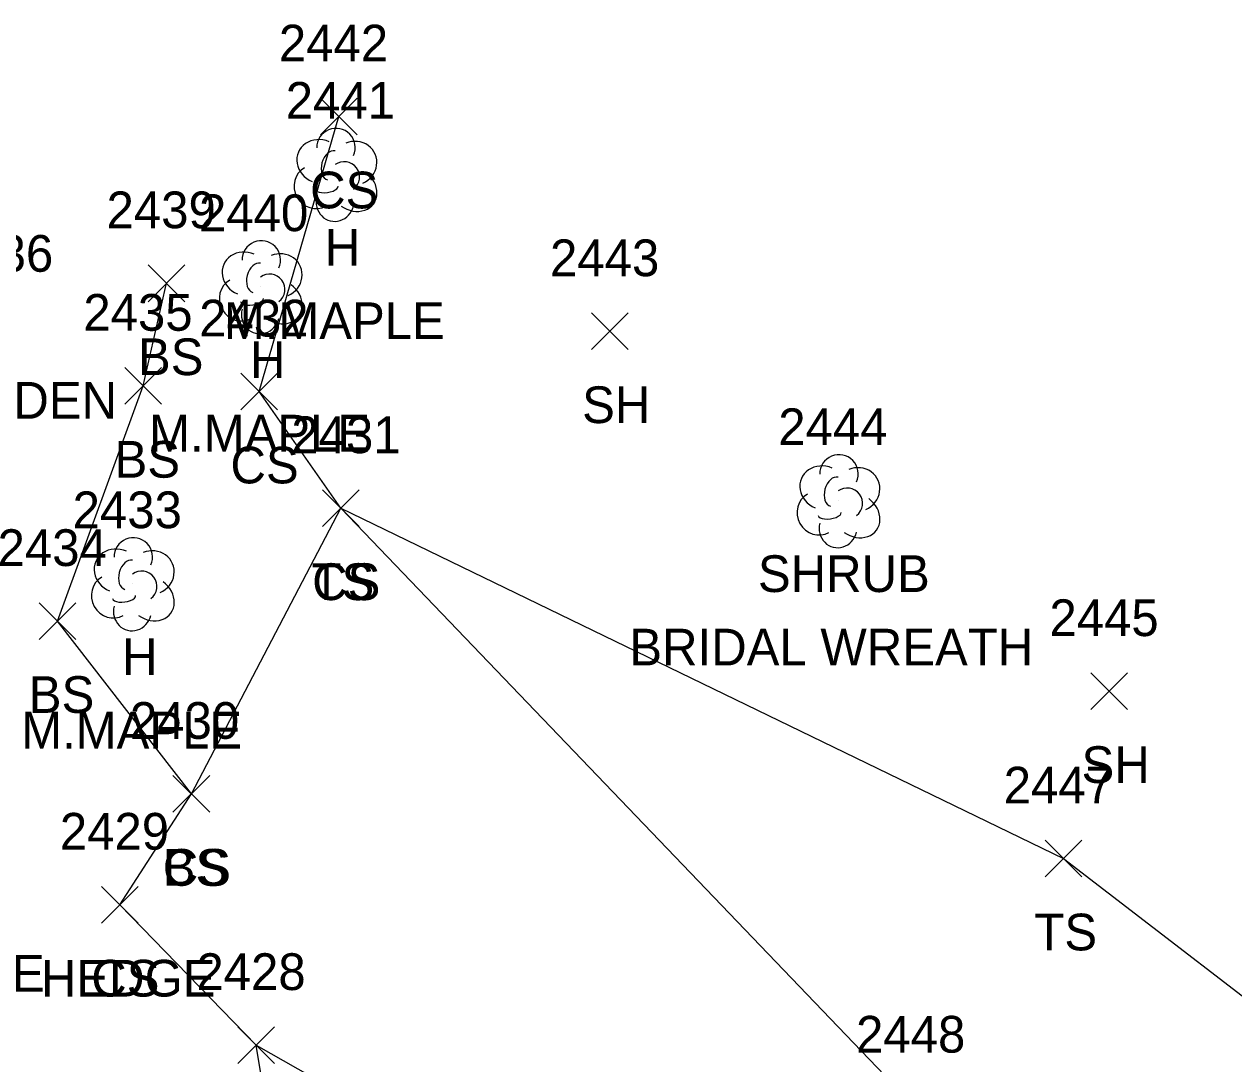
# Model space of a CAD drawing. Extents: x 1499292 to 1501024, y 534584 to 538043.
# Drawn here: x 1499440.9 to 1499506.8, y 537958.3 to 538015 of the extents above; entities that cross this region are included whole.
import ezdxf

# ---------------------------------------------------------------- set-up
doc = ezdxf.new("R2010")
doc.units = 0
for name, color, linetype in [('L_A', 7, 'Continuous'), ('L_C', 7, 'Continuous'), ('L_I', 7, 'Continuous'), ('L_TIC', 7, 'Continuous'), ('LAHR', 7, 'Continuous'), ('LELB', 7, 'Continuous'), ('LSH', 7, 'Continuous'), ('LTD', 7, 'Continuous')]:
    doc.layers.add(name, color=color, linetype=linetype)

msp = doc.modelspace()

# ---------------------------------------------------------------- linework, layer by layer
at = {"layer": 'L_TIC'}
for points in [[(1499457.02, 538008.933), (1499459.02, 538010.933)], [(1499459.02, 538008.933), (1499457.02, 538010.933)], [(1499457.02, 538008.933), (1499459.02, 538010.933)], [(1499459.02, 538008.933), (1499457.02, 538010.933)], [(1499447.647, 537999.852), (1499449.647, 538001.852)], [(1499449.647, 537999.852), (1499447.647, 538001.852)], [(1499471.786, 537997.24), (1499473.786, 537999.24)], [(1499473.786, 537997.24), (1499471.786, 537999.24)], [(1499446.374, 537994.268), (1499448.374, 537996.268)], [(1499448.374, 537994.268), (1499446.374, 537996.268)], [(1499452.684, 537993.956), (1499454.684, 537995.956)], [(1499454.684, 537993.956), (1499452.684, 537995.956)], [(1499457.132, 537987.602), (1499459.132, 537989.602)], [(1499459.132, 537987.602), (1499457.132, 537989.602)], [(1499457.132, 537987.602), (1499459.132, 537989.602)], [(1499459.132, 537987.602), (1499457.132, 537989.602)], [(1499441.703, 537981.457), (1499443.703, 537983.457)], [(1499443.703, 537981.457), (1499441.703, 537983.457)], [(1499498.979, 537977.641), (1499500.979, 537979.641)], [(1499500.979, 537977.641), (1499498.979, 537979.641)], [(1499448.996, 537972.045), (1499450.996, 537974.045)], [(1499450.996, 537972.045), (1499448.996, 537974.045)], [(1499448.996, 537972.045), (1499450.996, 537974.045)], [(1499450.996, 537972.045), (1499448.996, 537974.045)], [(1499496.489, 537968.525), (1499498.489, 537970.525)], [(1499498.489, 537968.525), (1499496.489, 537970.525)], [(1499445.103, 537966.011), (1499447.103, 537968.011)], [(1499447.103, 537966.011), (1499445.103, 537968.011)], [(1499445.103, 537966.011), (1499447.103, 537968.011)], [(1499447.103, 537966.011), (1499445.103, 537968.011)], [(1499452.53, 537958.367), (1499454.53, 537960.367)], [(1499454.53, 537958.367), (1499452.53, 537960.367)], [(1499452.53, 537958.367), (1499454.53, 537960.367)], [(1499454.53, 537958.367), (1499452.53, 537960.367)]]:
    msp.add_lwpolyline(points, dxfattribs=at)
at = {"layer": 'LAHR'}
msp.add_lwpolyline([(1499417.456, 537965.302), (1499432.011, 537959.717), (1499446.582, 537950.147), (1499455.021, 537950.388), (1499453.53, 537959.367), (1499446.103, 537967.011)], dxfattribs=at)
at = {"layer": 'LELB'}
for points in [[(1499446.103, 537967.011), (1499449.996, 537973.045), (1499458.132, 537988.602), (1499453.684, 537994.956), (1499458.02, 538009.933)], [(1499449.996, 537973.045), (1499442.703, 537982.457), (1499447.374, 537995.268), (1499448.647, 538000.852)], [(1499458.132, 537988.602), (1499497.489, 537969.525), (1499512.316, 537958.134), (1499526.227, 537949.876), (1499540.63, 537928.077)], [(1499489.448, 537955.958), (1499458.132, 537988.602)], [(1499453.53, 537959.367), (1499483.017, 537942.61), (1499496.662, 537932.235)]]:
    msp.add_lwpolyline(points, dxfattribs=at)
at = {"layer": 'LSH'}
msp.add_line((1499485.215, 537989.041), (1499485.215, 537989.041), dxfattribs=at)
msp.add_line((1499485.215, 537989.041), (1499485.215, 537989.041), dxfattribs=at)
msp.add_arc((1499485.262, 537990.475), 1.047, 335.52715, 180.95627, dxfattribs=at)
for centre, major_axis, ratio, start_param, end_param in [((1499484.423, 537989.708), (1.21, -0.512), 0.895232, 1.570796, 4.712389), ((1499486.257, 537989.625), (-1.141, -0.483), 0.949671, 1.570796, 4.712389), ((1499485.007, 537989.5), (-0.208, -0.792), 0.645439, 3.141593, 6.283185), ((1499484.132, 537988.333), (0.584, -1.042), 0.959034, 3.141593, 6.283185), ((1499485.715, 537988.875), (-0.5, 0.667), 0.989748, 3.141593, 6.283185), ((1499486.215, 537988.208), (-1.09, 0.792), 0.841452, 1.570796, 4.712389), ((1499484.757, 537988.291), (-0.625, -0.083), 0.423636, 0, 3.141593), ((1499485.215, 537987.541), (0.265, 1.061), 0.942809, 1.570796, 4.712389)]:
    msp.add_ellipse(centre, major_axis=major_axis, ratio=ratio, start_param=start_param, end_param=end_param, dxfattribs=at)
at = {"layer": 'LTD'}
for p, q in [((1499457.826, 538006.812), (1499457.826, 538006.812)), ((1499457.826, 538006.812), (1499457.826, 538006.812)), ((1499453.758, 538000.69), (1499453.758, 538000.69)), ((1499453.758, 538000.69), (1499453.758, 538000.69)), ((1499446.791, 537984.517), (1499446.791, 537984.517)), ((1499446.791, 537984.517), (1499446.791, 537984.517))]:
    msp.add_line(p, q, dxfattribs=at)
for centre in [(1499457.872, 538008.246), (1499453.805, 538002.124), (1499446.837, 537985.951)]:
    msp.add_arc(centre, 1.047, 335.52715, 180.95627, dxfattribs=at)
for centre, major_axis, ratio, start_param, end_param in [((1499457.034, 538007.479), (1.21, -0.512), 0.895232, 1.570796, 4.712389), ((1499458.867, 538007.396), (-1.141, -0.483), 0.949671, 1.570796, 4.712389), ((1499457.617, 538007.27), (-0.208, -0.792), 0.645439, 3.141593, 6.283185), ((1499456.742, 538006.104), (0.584, -1.042), 0.959034, 3.141593, 6.283185), ((1499458.326, 538006.646), (-0.5, 0.667), 0.989748, 3.141593, 6.283185), ((1499458.826, 538005.979), (-1.09, 0.792), 0.841452, 1.570796, 4.712389), ((1499457.367, 538006.062), (-0.625, -0.083), 0.423636, 0, 3.141593), ((1499457.826, 538005.312), (0.265, 1.061), 0.942809, 1.570796, 4.712389), ((1499452.966, 538001.357), (1.21, -0.512), 0.895232, 1.570796, 4.712389), ((1499454.8, 538001.274), (-1.141, -0.483), 0.949671, 1.570796, 4.712389), ((1499453.55, 538001.149), (-0.208, -0.792), 0.645439, 3.141593, 6.283185), ((1499454.258, 538000.524), (-0.5, 0.667), 0.989748, 3.141593, 6.283185), ((1499452.675, 537999.982), (0.584, -1.042), 0.959034, 3.141593, 6.283185), ((1499454.758, 537999.857), (-1.09, 0.792), 0.841452, 1.570796, 4.712389), ((1499453.3, 537999.94), (-0.625, -0.083), 0.423636, 0, 3.141593), ((1499453.758, 537999.19), (0.265, 1.061), 0.942809, 1.570796, 4.712389), ((1499445.999, 537985.184), (1.21, -0.512), 0.895232, 1.570796, 4.712389), ((1499447.832, 537985.101), (-1.141, -0.483), 0.949671, 1.570796, 4.712389), ((1499446.582, 537984.976), (-0.208, -0.792), 0.645439, 3.141593, 6.283185), ((1499447.291, 537984.351), (-0.5, 0.667), 0.989748, 3.141593, 6.283185), ((1499445.708, 537983.809), (0.584, -1.042), 0.959034, 3.141593, 6.283185), ((1499447.791, 537983.684), (-1.09, 0.792), 0.841452, 1.570796, 4.712389), ((1499446.791, 537983.017), (0.265, 1.061), 0.942809, 1.570796, 4.712389), ((1499446.333, 537983.767), (-0.625, -0.083), 0.423636, 0, 3.141593)]:
    msp.add_ellipse(centre, major_axis=major_axis, ratio=ratio, start_param=start_param, end_param=end_param, dxfattribs=at)

# ---------------------------------------------------------------- texts
at = {"layer": 'L_A'}
for s, p in [('CS', (1499456.461, 538004.933)), ('CS', (1499456.461, 538004.933)), ('H', (1499457.259, 538001.812)), ('BS', (1499447.088, 537995.852)), ('H', (1499453.191, 537995.69)), ('GARDEN', (1499434.509, 537993.481)), ('SH', (1499471.274, 537993.24)), ('BS', (1499445.814, 537990.268)), ('CS', (1499452.125, 537989.956)), ('SHRUB', (1499480.845, 537984.041)), ('TS', (1499456.541, 537983.602)), ('CS', (1499456.573, 537983.602)), ('H', (1499446.224, 537979.517)), ('BS', (1499441.144, 537977.457)), ('SH', (1499498.467, 537973.641)), ('CS', (1499448.437, 537968.045)), ('BS', (1499448.437, 537968.045)), ('TS', (1499495.898, 537964.525)), ('HEDGE', (1499441.803, 537962.011)), ('CS', (1499444.544, 537962.011))]:
    msp.add_text(s, height=2, dxfattribs=at).set_placement(p)
at = {"layer": 'L_C'}
for s, p in [('M.MAPLE', (1499451.763, 537997.812)), ('M.MAPLE', (1499447.695, 537991.69)), ('BRIDAL WREATH', (1499473.845, 537980.041)), ('M.MAPLE', (1499440.728, 537975.517)), ('M.MAPLE', (1499429.969, 537962.274))]:
    msp.add_text(s, height=2, dxfattribs=at).set_placement(p)
at = {"layer": 'L_I'}
for s, p in [('2442', (1499454.761, 538012.933)), ('2442', (1499454.761, 538012.933)), ('2441', (1499455.133, 538009.812)), ('2439', (1499445.379, 538003.852)), ('2440', (1499450.412, 538003.69)), ('2436', (1499436.525, 538001.481)), ('2443', (1499469.526, 538001.24)), ('2435', (1499444.114, 537998.268)), ('2432', (1499450.424, 537997.956)), ('2444', (1499481.955, 537992.041)), ('2431', (1499455.439, 537991.602)), ('2431', (1499455.439, 537991.602)), ('2433', (1499443.531, 537987.517)), ('2434', (1499439.443, 537985.457)), ('2445', (1499496.719, 537981.641)), ('2430', (1499446.65, 537976.045)), ('2430', (1499446.65, 537976.045)), ('2447', (1499494.229, 537972.525)), ('2429', (1499442.835, 537970.011)), ('2429', (1499442.835, 537970.011)), ('2428', (1499450.27, 537962.367)), ('2428', (1499450.27, 537962.367)), ('2448', (1499486.189, 537958.958))]:
    msp.add_text(s, height=2, dxfattribs=at).set_placement(p)

doc.saveas('drawing.dxf')
